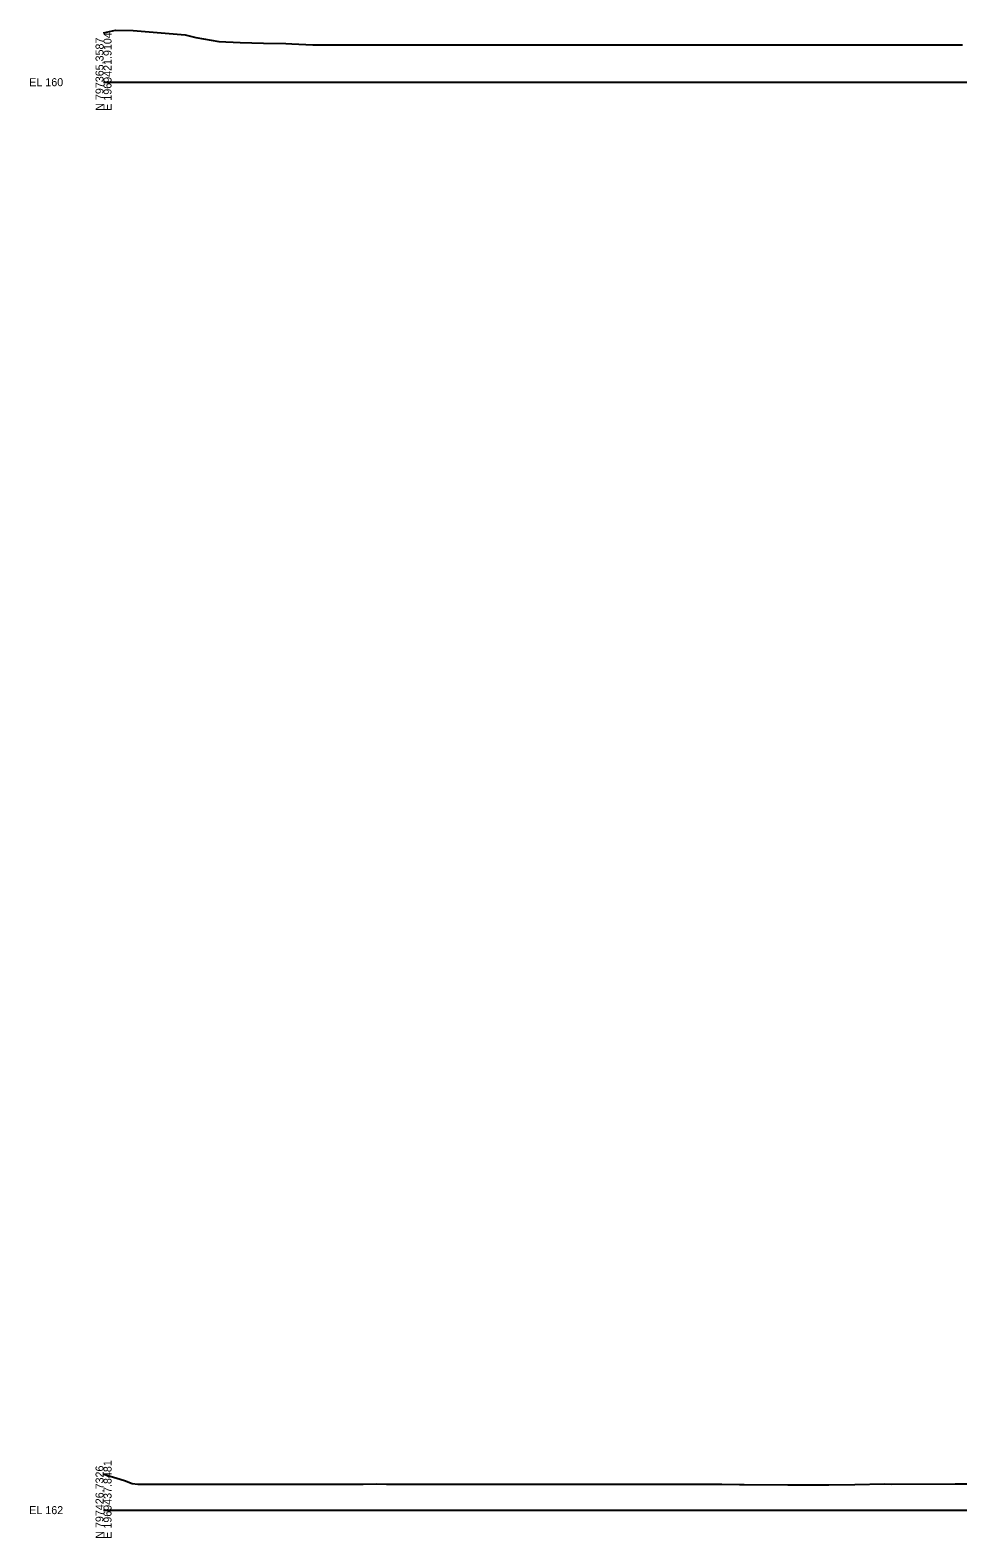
# Model space of a CAD drawing. Extents: x 1017 to 19997, y -1947 to 50737.
# Drawn here: x 13974 to 14299, y 40490 to 41018 of the extents above; entities that cross this region are included whole.
import ezdxf

# ---------------------------------------------------------------- set-up
doc = ezdxf.new("R2010")
doc.units = 0
doc.layers.add('RD_GPK_XS_Cell', color=7, linetype='Continuous')
doc.layers.add('RD_XS_ExGround', color=7, linetype='Continuous')

msp = doc.modelspace()

# ---------------------------------------------------------------- linework, layer by layer
at = {"layer": 'RD_GPK_XS_Cell'}
for p, q in [((14000, 41000), (14600, 41000)), ((14000, 40500), (14600, 40500))]:
    msp.add_line(p, q, dxfattribs=at)
at = {"layer": 'RD_XS_ExGround'}
for points in [[(14000, 41017.27), (14004.14, 41018.23), (14010.34, 41018.08), (14028.62, 41016.54), (14032.27, 41015.63), (14040.4, 41014.31), (14047.84, 41013.91), (14056.03, 41013.7), (14063.8, 41013.55), (14065.97, 41013.42), (14073.24, 41013.07), (14078.64, 41013.07), (14080.96, 41013.07), (14085.57, 41013.07), (14086.78, 41013.07), (14089.41, 41013.07), (14089.75, 41013.07), (14119.15, 41013.07), (14120.28, 41013.07), (14121.07, 41013.07), (14123.68, 41013.07), (14125.09, 41013.07), (14129.17, 41013.07), (14130.09, 41013.07), (14135.14, 41013.07), (14161.06, 41013.07), (14165.53, 41013.07), (14165.93, 41013.07), (14171.19, 41013.07), (14177.98, 41013.07), (14190.16, 41013.07), (14190.81, 41013.07), (14199.77, 41013.07), (14207.18, 41013.07), (14208.53, 41013.07), (14223.83, 41013.07), (14226.54, 41013.07), (14229.53, 41013.07), (14230.81, 41013.07), (14232.39, 41013.07), (14233.57, 41013.07), (14234.52, 41013.07), (14242.71, 41013.07), (14260.73, 41013.07), (14263.74, 41013.07), (14300.78, 41013.07)], [(14000, 40512.62), (14000.8, 40512.32), (14007.28, 40510.41), (14010.02, 40509.36), (14012.04, 40509.07), (14021.23, 40509.07), (14034.14, 40509.07), (14044.82, 40509.07), (14048.68, 40509.07), (14060.5, 40509.07), (14061.01, 40509.07), (14061.56, 40509.07), (14062.5, 40509.07), (14069.54, 40509.13), (14078.22, 40509.15), (14086.18, 40509.16), (14090.9, 40509.16), (14095.72, 40509.17), (14099.07, 40509.16), (14118.74, 40509.08), (14119.29, 40509.07), (14119.87, 40509.07), (14126.65, 40509.07), (14127.86, 40509.07), (14138.29, 40509.07), (14145.12, 40509.07), (14148.1, 40509.07), (14149.39, 40509.07), (14149.69, 40509.07), (14150.69, 40509.07), (14182.86, 40509.07), (14199.83, 40509.07), (14201.47, 40509.07), (14203, 40509.07), (14206.79, 40509.07), (14212.62, 40509.07), (14216.42, 40509.07), (14222.62, 40509.01), (14224.27, 40509.01), (14239.61, 40508.9), (14241.12, 40508.89), (14248.23, 40508.88), (14249.24, 40508.9), (14252.63, 40508.9), (14253.93, 40508.9), (14263.05, 40509), (14273.39, 40509.17), (14275.95, 40509.15), (14298.15, 40509.18), (14306.85, 40509.17)]]:
    msp.add_lwpolyline(points, dxfattribs=at)

# ---------------------------------------------------------------- texts
at = {"layer": 'RD_GPK_XS_Cell'}
for s, p in [('N 797365.3587', (14000, 40990)), ('E 1969421.9104', (14002.8, 40990)), ('N 797426.7326', (14000, 40490)), ('E 1969437.8481', (14002.8, 40490))]:
    msp.add_text(s, height=2.8, rotation=90, dxfattribs=at).set_placement(p)
for s, p in [('EL 160', (13974, 40998.6)), ('EL 162', (13974, 40498.6))]:
    msp.add_text(s, height=2.8, dxfattribs=at).set_placement(p)

doc.saveas('drawing.dxf')
